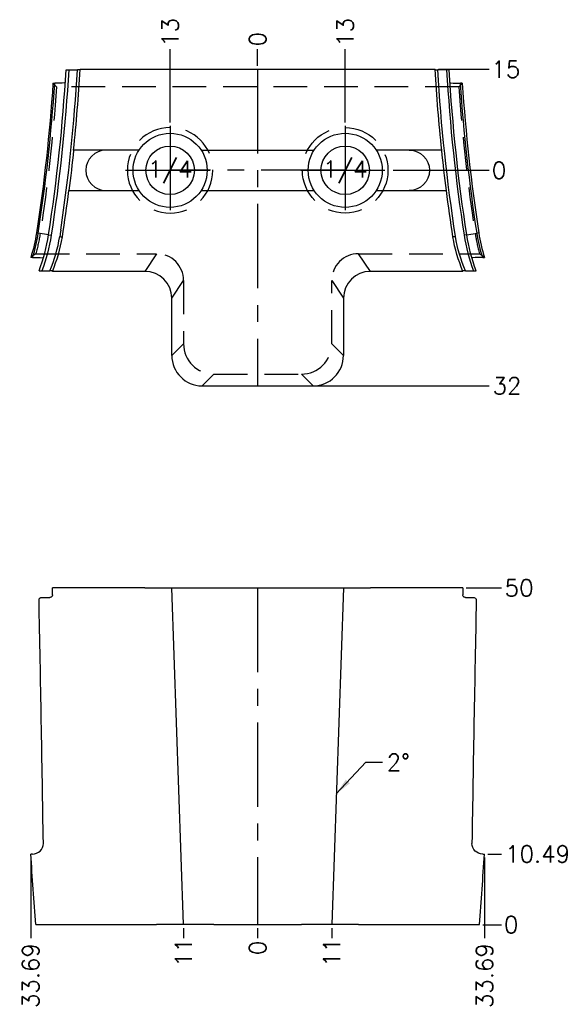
# Model space of a CAD drawing. Extents: x 2651 to 11825, y -3833 to 1075.
# Tile 415 of 656: x 4649 to 4730, y -3487 to -3341. Entities that reach past the tile are written whole.
import ezdxf
from ezdxf.enums import TextEntityAlignment as Align

# ---------------------------------------------------------------- set-up
doc = ezdxf.new("R2010")
doc.units = 0
doc.header["$LTSCALE"] = 10
doc.linetypes.add('CENTER', pattern=[2, 1.25, -0.25, 0.25, -0.25])
doc.linetypes.add('DASHED', pattern=[0.75, 0.5, -0.25])
doc.layers.get('0').update_dxf_attribs({"linetype": 'CONTINUOUS'})
doc.layers.get('Defpoints').update_dxf_attribs({"linetype": 'CONTINUOUS'})
for name, color, linetype in [('111', 7, 'CONTINUOUS'), ('CEN', 1, 'CENTER'), ('DIM', 3, 'CONTINUOUS'), ('PART', 7, 'CONTINUOUS'), ('TEXT', 4, 'CONTINUOUS')]:
    doc.layers.add(name, color=color, linetype=linetype)
doc.styles.get("Standard").update_dxf_attribs({"font": 'romans.shx'})
doc.dimstyles.new('1-1', dxfattribs={"dimtxt": 2.5, "dimasz": 2.5, "dimexe": 1, "dimexo": 0.5, "dimtad": 0, "dimrnd": 1.38778e-17, "dimzin": 9, "dimdsep": 46, "dimtxsty": 'Standard', "dimblk": 'CLOSED', "dimcen": 0, "dimclrd": 3, "dimclre": 3, "dimclrt": 3, "dimazin": 2, "dimtfac": 0.75, "dimtofl": 0, "dimtmove": 0, "dimatfit": 3, "dimfxl": 0, "dimtolj": 1, "dimarcsym": 0})

# ---------------------------------------------------------------- blocks, each defined once
blk = doc.blocks.new('*U753', base_point=(1045.63, -4265.84))
for radius in [5.5, 3.6]:
    blk.add_circle((1045.63, -4265.84), radius)
at = {"layer": 'CEN'}
for p, q in [((1045.63, -4259.24), (1045.63, -4272.44)), ((1039.03, -4265.84), (1052.23, -4265.84))]:
    blk.add_line(p, q, dxfattribs=at)
blk = doc.blocks.new('*U754', base_point=(1071.63, -4265.84))
for radius in [5.5, 3.6]:
    blk.add_circle((1071.63, -4265.84), radius)
at = {"layer": 'CEN'}
for p, q in [((1071.63, -4259.24), (1071.63, -4272.44)), ((1065.03, -4265.84), (1078.23, -4265.84))]:
    blk.add_line(p, q, dxfattribs=at)
blk = doc.blocks.new('*D755')
at = {"layer": 'Defpoints', "color": 0}
for p in [(4684.38, -3345.36), (4684.38, -3348.36), (4684.38, -3363.36)]:
    blk.add_point(p, dxfattribs=at)
at = {"layer": 'DIM', "color": 3, "lineweight": -2}
blk.add_line((4684.38, -3347.86), (4684.38, -3345.36), dxfattribs=at)
at = {"layer": 'DIM', "color": 3, "insert": (4684.38, -3343.9), "char_height": 2.5, "attachment_point": 5, "rotation": 90}
blk.add_mtext('\\A1;0', dxfattribs=at)
blk = doc.blocks.new('_Closed')
at = {"color": 0, "linetype": 'ByBlock', "lineweight": -2}
for p, q in [((-1, 0.167), (0, 0)), ((-1, 0.167), (-1, -0.167)), ((0, 0), (-1, -0.167)), ((0, 0), (-1, 0))]:
    blk.add_line(p, q, dxfattribs=at)
blk = doc.blocks.new('*D756')
at = {"layer": 'Defpoints', "color": 0}
for p in [(4697.38, -3345.36), (4697.38, -3356.76), (4684.38, -3363.36)]:
    blk.add_point(p, dxfattribs=at)
at = {"layer": 'DIM', "color": 3, "lineweight": -2}
blk.add_line((4697.38, -3356.26), (4697.38, -3345.36), dxfattribs=at)
at = {"layer": 'DIM', "color": 3, "insert": (4697.38, -3342.89), "char_height": 2.5, "attachment_point": 5, "rotation": 90}
blk.add_mtext('\\A1;13', dxfattribs=at)
blk = doc.blocks.new('*D757')
at = {"layer": 'Defpoints', "color": 0}
for p in [(4671.38, -3345.36), (4671.38, -3356.76), (4684.38, -3363.36)]:
    blk.add_point(p, dxfattribs=at)
at = {"layer": 'DIM', "color": 3, "lineweight": -2}
blk.add_line((4671.38, -3356.26), (4671.38, -3345.36), dxfattribs=at)
at = {"layer": 'DIM', "color": 3, "insert": (4671.38, -3342.89), "char_height": 2.5, "attachment_point": 5, "rotation": 90}
blk.add_mtext('\\A1;13', dxfattribs=at)
blk = doc.blocks.new('*D758')
at = {"layer": 'Defpoints', "color": 0}
for p in [(4684.38, -3363.36), (4703.98, -3363.36), (4718.76, -3363.36)]:
    blk.add_point(p, dxfattribs=at)
at = {"layer": 'DIM', "color": 3, "lineweight": -2}
blk.add_line((4704.48, -3363.36), (4718.76, -3363.36), dxfattribs=at)
at = {"layer": 'DIM', "color": 3, "insert": (4720.22, -3363.36), "char_height": 2.5, "attachment_point": 5}
blk.add_mtext('\\A1;0', dxfattribs=at)
blk = doc.blocks.new('*D759')
at = {"layer": 'Defpoints', "color": 0}
for p in [(4710.74, -3348.36), (4718.76, -3348.36), (4684.38, -3363.36)]:
    blk.add_point(p, dxfattribs=at)
at = {"layer": 'DIM', "color": 3, "lineweight": -2}
blk.add_line((4711.24, -3348.36), (4718.76, -3348.36), dxfattribs=at)
at = {"layer": 'DIM', "color": 3, "insert": (4721.23, -3348.36), "char_height": 2.5, "attachment_point": 5}
blk.add_mtext('\\A1;15', dxfattribs=at)
blk = doc.blocks.new('*D760')
at = {"layer": 'Defpoints', "color": 0}
for p in [(4684.38, -3363.36), (4692.63, -3395.36), (4718.76, -3395.36)]:
    blk.add_point(p, dxfattribs=at)
at = {"layer": 'DIM', "color": 3, "lineweight": -2}
blk.add_line((4693.13, -3395.36), (4718.76, -3395.36), dxfattribs=at)
at = {"layer": 'DIM', "color": 3, "insert": (4721.41, -3395.36), "char_height": 2.5, "attachment_point": 5}
blk.add_mtext('\\A1;32', dxfattribs=at)
blk = doc.blocks.new('*D761')
at = {"layer": 'Defpoints', "color": 0}
for p in [(4684.38, -3475.36), (4684.38, -3475.36), (4684.38, -3477.36)]:
    blk.add_point(p, dxfattribs=at)
at = {"layer": 'DIM', "color": 3, "lineweight": -2}
blk.add_line((4684.38, -3475.86), (4684.38, -3477.36), dxfattribs=at)
at = {"layer": 'DIM', "color": 3, "insert": (4684.38, -3478.82), "char_height": 2.5, "attachment_point": 5, "rotation": 90}
blk.add_mtext('\\A1;0', dxfattribs=at)
blk = doc.blocks.new('*D762')
at = {"layer": 'Defpoints', "color": 0}
for p in [(4718.07, -3464.87), (4684.38, -3475.36), (4718.07, -3477.36)]:
    blk.add_point(p, dxfattribs=at)
at = {"layer": 'DIM', "color": 3, "lineweight": -2}
blk.add_line((4718.07, -3465.37), (4718.07, -3477.36), dxfattribs=at)
at = {"layer": 'DIM', "color": 3, "insert": (4718.07, -3482.92), "char_height": 2.5, "attachment_point": 5, "rotation": 90}
blk.add_mtext('\\A1;33.69', dxfattribs=at)
blk = doc.blocks.new('*D763')
at = {"layer": 'Defpoints', "color": 0}
for p in [(4650.68, -3464.87), (4684.38, -3475.36), (4650.68, -3477.36)]:
    blk.add_point(p, dxfattribs=at)
at = {"layer": 'DIM', "color": 3, "lineweight": -2}
blk.add_line((4650.68, -3465.37), (4650.68, -3477.36), dxfattribs=at)
at = {"layer": 'DIM', "color": 3, "insert": (4650.68, -3482.92), "char_height": 2.5, "attachment_point": 5, "rotation": 90}
blk.add_mtext('\\A1;33.69', dxfattribs=at)
blk = doc.blocks.new('*D764')
at = {"layer": 'Defpoints', "color": 0}
for p in [(4684.38, -3475.36), (4695.38, -3475.36), (4695.38, -3477.36)]:
    blk.add_point(p, dxfattribs=at)
at = {"layer": 'DIM', "color": 3, "lineweight": -2}
blk.add_line((4695.38, -3475.86), (4695.38, -3477.36), dxfattribs=at)
at = {"layer": 'DIM', "color": 3, "insert": (4695.38, -3479.47), "char_height": 2.5, "attachment_point": 5, "rotation": 90}
blk.add_mtext('\\A1;11', dxfattribs=at)
blk = doc.blocks.new('*D765')
at = {"layer": 'Defpoints', "color": 0}
for p in [(4673.38, -3475.36), (4684.38, -3475.36), (4673.38, -3477.36)]:
    blk.add_point(p, dxfattribs=at)
at = {"layer": 'DIM', "color": 3, "lineweight": -2}
blk.add_line((4673.38, -3475.86), (4673.38, -3477.36), dxfattribs=at)
at = {"layer": 'DIM', "color": 3, "insert": (4673.38, -3479.47), "char_height": 2.5, "attachment_point": 5, "rotation": 90}
blk.add_mtext('\\A1;11', dxfattribs=at)
blk = doc.blocks.new('*D766')
at = {"layer": 'Defpoints', "color": 0}
for p in [(4684.38, -3475.36), (4717.33, -3475.36), (4720.57, -3475.36)]:
    blk.add_point(p, dxfattribs=at)
at = {"layer": 'DIM', "color": 3, "lineweight": -2}
blk.add_line((4717.83, -3475.36), (4720.57, -3475.36), dxfattribs=at)
at = {"layer": 'DIM', "color": 3, "insert": (4722.02, -3475.36), "char_height": 2.5, "attachment_point": 5}
blk.add_mtext('\\A1;0', dxfattribs=at)
blk = doc.blocks.new('*D767')
at = {"layer": 'Defpoints', "color": 0}
for p in [(4718.07, -3464.87), (4720.57, -3464.87), (4684.38, -3475.36)]:
    blk.add_point(p, dxfattribs=at)
at = {"layer": 'DIM', "color": 3, "lineweight": -2}
blk.add_line((4718.57, -3464.87), (4720.57, -3464.87), dxfattribs=at)
at = {"layer": 'DIM', "color": 3, "insert": (4725.95, -3464.87), "char_height": 2.5, "attachment_point": 5}
blk.add_mtext('\\A1;10.49', dxfattribs=at)
blk = doc.blocks.new('*D768')
at = {"layer": 'Defpoints', "color": 0}
for p in [(4714.86, -3425.36), (4720.57, -3425.36), (4684.38, -3475.36)]:
    blk.add_point(p, dxfattribs=at)
at = {"layer": 'DIM', "color": 3, "lineweight": -2}
blk.add_line((4715.36, -3425.36), (4720.57, -3425.36), dxfattribs=at)
at = {"layer": 'DIM', "color": 3, "insert": (4723.21, -3425.36), "char_height": 2.5, "attachment_point": 5}
blk.add_mtext('\\A1;50', dxfattribs=at)

msp = doc.modelspace()

# ---------------------------------------------------------------- linework, layer by layer
at = {"layer": '111', "color": 7, "linetype": 'Continuous'}
for p, q in [((4656.321, -3348.433), (4657.619, -3348.433)), ((4658.013, -3348.358), (4710.743, -3348.358)), ((4712.435, -3348.433), (4711.137, -3348.433)), ((4653.989, -3350.429), (4654.25, -3350.429)), ((4714.767, -3350.429), (4714.506, -3350.429)), ((4666.768, -3360.358), (4657.044, -3360.358)), ((4675.988, -3360.358), (4692.768, -3360.358)), ((4711.712, -3360.358), (4701.988, -3360.358)), ((4656.35, -3366.358), (4666.768, -3366.358)), ((4675.988, -3366.358), (4692.768, -3366.358)), ((4701.988, -3366.358), (4712.406, -3366.358)), ((4650.958, -3376.287), (4650.684, -3376.287)), ((4717.798, -3376.287), (4718.072, -3376.287)), ((4652.322, -3378.283), (4653.5, -3378.283)), ((4667.637, -3378.358), (4653.891, -3378.358)), ((4714.865, -3378.358), (4701.119, -3378.358)), ((4715.256, -3378.283), (4716.434, -3378.283)), ((4671.632, -3390.861), (4671.632, -3382.356)), ((4697.124, -3382.356), (4697.124, -3390.861)), ((4676.129, -3395.358), (4692.627, -3395.358)), ((4667.637, -3425.358), (4653.891, -3425.358)), ((4667.637, -3425.358), (4671.632, -3425.358)), ((4673.378, -3475.358), (4671.632, -3425.358)), ((4671.632, -3425.358), (4676.129, -3425.358)), ((4676.129, -3425.358), (4692.627, -3425.358)), ((4692.627, -3425.358), (4697.124, -3425.358)), ((4697.124, -3425.358), (4695.378, -3475.358)), ((4697.124, -3425.358), (4701.119, -3425.358)), ((4714.865, -3425.358), (4701.119, -3425.358)), ((4652.322, -3426.783), (4653.5, -3426.783)), ((4715.256, -3426.783), (4716.434, -3426.783)), ((4650.958, -3464.868), (4650.684, -3464.868)), ((4717.798, -3464.868), (4718.072, -3464.868)), ((4651.424, -3475.358), (4669.383, -3475.358)), ((4673.378, -3475.358), (4669.383, -3475.358)), ((4677.875, -3475.358), (4673.378, -3475.358)), ((4677.875, -3475.358), (4690.881, -3475.358)), ((4695.378, -3475.358), (4690.881, -3475.358)), ((4699.373, -3475.358), (4695.378, -3475.358)), ((4699.373, -3475.358), (4717.332, -3475.358))]:
    msp.add_line(p, q, dxfattribs=at)
at = {"layer": '111', "color": 6, "linetype": 'DASHED'}
for p, q in [((4714.253, -3350.978), (4654.503, -3350.978)), ((4651.536, -3372.662), (4651.793, -3372.702)), ((4717.22, -3372.662), (4716.963, -3372.702)), ((4651.424, -3375.738), (4669.383, -3375.738)), ((4669.383, -3375.738), (4667.637, -3378.358)), ((4699.373, -3375.738), (4717.332, -3375.738)), ((4701.119, -3378.358), (4699.373, -3375.738)), ((4671.632, -3382.356), (4673.378, -3379.736)), ((4673.378, -3379.736), (4673.378, -3389.115)), ((4695.378, -3389.115), (4695.378, -3379.736)), ((4695.378, -3379.736), (4697.124, -3382.356)), ((4673.378, -3389.115), (4671.632, -3390.861)), ((4697.124, -3390.861), (4695.378, -3389.115)), ((4676.129, -3395.358), (4677.875, -3393.612)), ((4677.875, -3393.612), (4690.881, -3393.612)), ((4690.881, -3393.612), (4692.627, -3395.358))]:
    msp.add_line(p, q, dxfattribs=at)
at = {"layer": '111', "color": 253, "linetype": 'Continuous'}
for p, q in [((4653.33, -3372.94), (4651.793, -3372.702)), ((4653.33, -3372.94), (4653.714, -3372.999)), ((4715.426, -3372.94), (4715.042, -3372.999)), ((4715.426, -3372.94), (4716.963, -3372.702))]:
    msp.add_line(p, q, dxfattribs=at)
at = {"layer": '111', "color": 6, "linetype": 'DASHED', "extrusion": (0, 0, -1)}
msp.add_circle((-4671.378, -3363.358), 6.35, dxfattribs=at)
at = {"layer": '111', "color": 6, "linetype": 'DASHED'}
msp.add_circle((4697.378, -3363.358), 6.35, dxfattribs=at)
at = {"layer": '111', "color": 7, "linetype": 'Continuous'}
for centre, radius, start, end in [((4397.291, -3333.358), 259.08, 351.21206, 356.65983), ((4397.291, -3333.358), 261.153, 354.06571, 356.70725), ((4971.465, -3333.358), 257.265, 183.80462, 188.78794), ((4661.862, -3363.358), 3, 90, 270), ((4397.291, -3333.358), 261.153, 351.21206, 352.74053), ((4627.726, -3368.981), 25.908, 339.00744, 351.21206), ((4633.647, -3369.691), 22.022, 336.82294, 350.68229), ((4741.03, -3368.981), 24.093, 188.78794, 197.65231)]:
    msp.add_arc(centre, radius, start, end, dxfattribs=at)
at = {"layer": '111', "color": 253, "linetype": 'Continuous', "extrusion": (0, 0, -1)}
for centre, radius, start, end in [((-4397.291, -3333.358), 259.469, 183.33066, 188.78794), ((-4971.465, -3333.358), 260.764, 351.21246, 356.6859), ((-4971.465, -3333.358), 257.526, 351.21206, 356.19924), ((-4627.726, -3368.981), 26.297, 188.78794, 200.71544), ((-4735.109, -3369.691), 21.633, 336.59724, 350.67755), ((-4741.03, -3368.981), 24.354, 342.54282, 351.21206)]:
    msp.add_arc(centre, radius, start, end, dxfattribs=at)
at = {"layer": '111', "color": 253, "linetype": 'Continuous'}
for centre, radius, start, end in [((4397.291, -3333.358), 260.764, 351.42204, 356.6859), ((4971.465, -3333.358), 259.469, 183.33066, 188.78794), ((4397.291, -3333.358), 257.526, 351.21206, 356.19924), ((4627.726, -3368.981), 24.354, 342.54282, 351.21206), ((4633.647, -3369.691), 21.633, 336.59724, 350.67516), ((4741.03, -3368.981), 26.297, 188.78794, 200.71544)]:
    msp.add_arc(centre, radius, start, end, dxfattribs=at)
at = {"layer": '111', "color": 7, "linetype": 'Continuous', "extrusion": (0, 0, -1)}
for centre, radius, start, end in [((-4971.465, -3333.358), 261.153, 354.06571, 356.70725), ((-4971.465, -3333.358), 259.08, 351.21206, 356.65983), ((-4397.291, -3333.358), 257.265, 183.80462, 188.78794), ((-4397.291, -3333.358), 261.153, 185.93429, 187.25947), ((-4706.894, -3363.358), 3, 90, 270), ((-4971.465, -3333.358), 261.153, 352.74053, 354.06571), ((-4971.465, -3333.358), 261.153, 351.21206, 352.74053), ((-4627.726, -3368.981), 24.093, 188.78794, 197.65231), ((-4735.109, -3369.691), 22.022, 336.82294, 350.68229), ((-4741.03, -3368.981), 25.908, 339.00744, 351.21206)]:
    msp.add_arc(centre, radius, start, end, dxfattribs=at)
at = {"layer": '111', "color": 6, "linetype": 'DASHED', "extrusion": (0, 0, -1)}
for centre, radius, start, end in [((-4397.291, -3333.358), 257.815, 183.91895, 188.78794), ((-4627.726, -3368.981), 24.643, 188.78794, 195.91225)]:
    msp.add_arc(centre, radius, start, end, dxfattribs=at)
at = {"layer": '111', "color": 6, "linetype": 'DASHED'}
for centre, radius, start, end in [((4971.465, -3333.358), 257.815, 183.91895, 188.78794), ((4741.03, -3368.981), 24.643, 188.78794, 195.91225)]:
    msp.add_arc(centre, radius, start, end, dxfattribs=at)
for centre, major_axis, ratio, start_param, end_param in [((4669.376, -3379.743), (2.222, 3.335), 0.9980229, 5.3010707, 6.8700405), ((4699.38, -3379.743), (-2.222, 3.335), 0.9980229, 5.6963301, 7.2652999), ((4677.881, -3389.109), (3.186, 3.186), 0.9987828, 2.3568035, 3.9263818), ((4690.875, -3389.109), (-3.186, 3.186), 0.9987828, 2.3568035, 3.9263818)]:
    msp.add_ellipse(centre, major_axis=major_axis, ratio=ratio, start_param=start_param, end_param=end_param, dxfattribs=at)
at = {"layer": '111', "color": 7, "linetype": 'Continuous'}
for centre, major_axis, ratio, start_param, end_param in [((4667.629, -3382.363), (2.222, 3.335), 0.9980229, 5.3010707, 6.8700405), ((4701.126, -3382.363), (-2.222, 3.335), 0.9980229, 5.6963301, 7.2652999), ((4676.135, -3390.855), (3.186, 3.186), 0.9987828, 2.3568035, 3.9263818), ((4692.621, -3390.855), (3.186, -3.186), 0.9987828, 5.4983961, 7.0679745), ((4633.643, -3590.77), (0.002, 420.248), 0.0524113, 5.1142593, 5.1169403), ((4735.111, -3590.752), (-0.001, 420.222), 0.0524093, 1.166265, 1.1689462), ((4627.726, -3604.272), (0, 494.354), 0.0524078, 5.0015392, 5.0787782), ((4741.03, -3604.272), (0, 494.354), 0.0524078, 1.2044071, 1.2816461)]:
    msp.add_ellipse(centre, major_axis=major_axis, ratio=ratio, start_param=start_param, end_param=end_param, dxfattribs=at)
for points, knots in [([(4655.931, -3348.452), (4655.931, -3348.446), (4655.938, -3348.449), (4655.953, -3348.446), (4655.968, -3348.444), (4655.99, -3348.442), (4656.017, -3348.44), (4656.044, -3348.438), (4656.078, -3348.437), (4656.115, -3348.436), (4656.152, -3348.435), (4656.194, -3348.434), (4656.237, -3348.433), (4656.264, -3348.433), (4656.293, -3348.433), (4656.321, -3348.433)], [0, 0, 0, 0, 0.2145944, 0.2145944, 0.2145944, 0.4294844, 0.4294844, 0.4294844, 0.6447766, 0.6447766, 0.6447766, 0.8602968, 0.8602968, 0.8602968, 1, 1, 1, 1]), ([(4658.01, -3348.411), (4658.01, -3348.417), (4658.003, -3348.416), (4657.994, -3348.418), (4657.982, -3348.42), (4657.962, -3348.422), (4657.937, -3348.424), (4657.911, -3348.426), (4657.879, -3348.428), (4657.844, -3348.429), (4657.808, -3348.43), (4657.767, -3348.431), (4657.725, -3348.432), (4657.691, -3348.432), (4657.655, -3348.433), (4657.619, -3348.433)], [0, 0, 0, 0, 0.1787828, 0.1787828, 0.1787828, 0.3935233, 0.3935233, 0.3935233, 0.6086847, 0.6086847, 0.6086847, 0.8241357, 0.8241357, 0.8241357, 1, 1, 1, 1]), ([(4710.746, -3348.411), (4710.746, -3348.417), (4710.753, -3348.416), (4710.762, -3348.418), (4710.774, -3348.42), (4710.794, -3348.422), (4710.819, -3348.424), (4710.845, -3348.426), (4710.877, -3348.428), (4710.912, -3348.429), (4710.948, -3348.43), (4710.989, -3348.431), (4711.031, -3348.432), (4711.065, -3348.432), (4711.101, -3348.433), (4711.137, -3348.433)], [0, 0, 0, 0, 0.1787828, 0.1787828, 0.1787828, 0.3935233, 0.3935233, 0.3935233, 0.6086847, 0.6086847, 0.6086847, 0.8241357, 0.8241357, 0.8241357, 1, 1, 1, 1]), ([(4712.825, -3348.452), (4712.825, -3348.446), (4712.818, -3348.449), (4712.803, -3348.446), (4712.788, -3348.444), (4712.766, -3348.442), (4712.739, -3348.44), (4712.712, -3348.438), (4712.678, -3348.437), (4712.641, -3348.436), (4712.604, -3348.435), (4712.562, -3348.434), (4712.519, -3348.433), (4712.492, -3348.433), (4712.463, -3348.433), (4712.435, -3348.433)], [0, 0, 0, 0, 0.2145944, 0.2145944, 0.2145944, 0.4294844, 0.4294844, 0.4294844, 0.6447766, 0.6447766, 0.6447766, 0.8602968, 0.8602968, 0.8602968, 1, 1, 1, 1]), ([(4655.813, -3350.347), (4655.812, -3350.369), (4655.641, -3350.39), (4655.064, -3350.42), (4654.657, -3350.429), (4654.25, -3350.429)], [0, 0, 0, 0, 0.5, 0.5, 1, 1, 1, 1]), ([(4712.943, -3350.347), (4712.944, -3350.369), (4713.115, -3350.39), (4713.692, -3350.42), (4714.099, -3350.429), (4714.506, -3350.429)], [0, 0, 0, 0, 0.5, 0.5, 1, 1, 1, 1]), ([(4654.994, -3373.197), (4655.094, -3373.212), (4655.194, -3373.228), (4655.337, -3373.25), (4655.382, -3373.257), (4655.376, -3373.256)], [0, 0, 0, 0, 0.5, 0.5, 1, 1, 1, 1]), ([(4713.762, -3373.195), (4713.748, -3373.197), (4713.735, -3373.199), (4713.721, -3373.202), (4713.678, -3373.208), (4713.636, -3373.215), (4713.597, -3373.221), (4713.558, -3373.228), (4713.522, -3373.233), (4713.492, -3373.238), (4713.461, -3373.243), (4713.435, -3373.247), (4713.417, -3373.25), (4713.398, -3373.253), (4713.386, -3373.255), (4713.382, -3373.256), (4713.377, -3373.256)], [0, 0, 0, 0, 0.0679176, 0.0679176, 0.0679176, 0.2826649, 0.2826649, 0.2826649, 0.4974124, 0.4974124, 0.4974124, 0.7121585, 0.7121585, 0.7121585, 0.9269024, 1, 1, 1, 1]), ([(4650.958, -3376.287), (4651.371, -3376.287), (4651.785, -3376.296), (4652.388, -3376.325), (4652.565, -3376.347), (4652.558, -3376.369)], [0, 0, 0, 0, 0.5, 0.5, 1, 1, 1, 1]), ([(4717.798, -3376.287), (4717.385, -3376.287), (4716.971, -3376.296), (4716.368, -3376.325), (4716.191, -3376.347), (4716.198, -3376.369)], [0, 0, 0, 0, 0.5, 0.5, 1, 1, 1, 1]), ([(4651.914, -3378.263), (4651.909, -3378.268), (4651.92, -3378.267), (4651.932, -3378.269), (4651.945, -3378.271), (4651.965, -3378.273), (4651.99, -3378.275), (4652.015, -3378.277), (4652.046, -3378.278), (4652.08, -3378.279), (4652.116, -3378.281), (4652.157, -3378.282), (4652.199, -3378.282), (4652.239, -3378.283), (4652.281, -3378.283), (4652.322, -3378.283)], [0, 0, 0, 0, 0.1956828, 0.1956828, 0.1956828, 0.3915348, 0.3915348, 0.3915348, 0.5904373, 0.5904373, 0.5904373, 0.8004928, 0.8004928, 0.8004928, 1, 1, 1, 1]), ([(4653.914, -3378.305), (4653.917, -3378.301), (4653.909, -3378.3), (4653.901, -3378.298), (4653.89, -3378.296), (4653.872, -3378.294), (4653.848, -3378.292), (4653.825, -3378.291), (4653.796, -3378.289), (4653.763, -3378.288), (4653.728, -3378.286), (4653.689, -3378.285), (4653.648, -3378.285), (4653.603, -3378.284), (4653.556, -3378.283), (4653.511, -3378.283), (4653.507, -3378.283), (4653.502, -3378.283), (4653.497, -3378.283)], [0, 0, 0, 0, 0.1701939, 0.1701939, 0.1701939, 0.3617918, 0.3617918, 0.3617918, 0.5562758, 0.5562758, 0.5562758, 0.7631676, 0.7631676, 0.7631676, 0.9870568, 0.9870568, 0.9870568, 1, 1, 1, 1]), ([(4715.261, -3378.283), (4715.257, -3378.283), (4715.252, -3378.283), (4715.247, -3378.283), (4715.201, -3378.283), (4715.149, -3378.284), (4715.1, -3378.285), (4715.053, -3378.286), (4715.008, -3378.287), (4714.97, -3378.289), (4714.935, -3378.29), (4714.904, -3378.292), (4714.883, -3378.294), (4714.863, -3378.296), (4714.849, -3378.299), (4714.845, -3378.3), (4714.842, -3378.303)], [0, 0, 0, 0, 0.0042627, 0.0042627, 0.0042627, 0.2508104, 0.2508104, 0.2508104, 0.491365, 0.491365, 0.491365, 0.7141247, 0.7141247, 0.7141247, 0.917494, 1, 1, 1, 1]), ([(4716.434, -3378.283), (4716.446, -3378.283), (4716.458, -3378.283), (4716.471, -3378.283), (4716.52, -3378.283), (4716.57, -3378.282), (4716.615, -3378.281), (4716.659, -3378.28), (4716.7, -3378.279), (4716.734, -3378.277), (4716.766, -3378.275), (4716.792, -3378.273), (4716.811, -3378.271), (4716.828, -3378.269), (4716.838, -3378.267), (4716.842, -3378.263)], [0, 0, 0, 0, 0.0586357, 0.0586357, 0.0586357, 0.2975034, 0.2975034, 0.2975034, 0.5299881, 0.5299881, 0.5299881, 0.74788, 0.74788, 0.74788, 1, 1, 1, 1]), ([(4653.914, -3426.394), (4653.915, -3426.43), (4653.91, -3426.466), (4653.901, -3426.501), (4653.89, -3426.539), (4653.872, -3426.577), (4653.848, -3426.609), (4653.825, -3426.643), (4653.796, -3426.673), (4653.763, -3426.697), (4653.728, -3426.724), (4653.689, -3426.744), (4653.648, -3426.758), (4653.603, -3426.774), (4653.556, -3426.782), (4653.511, -3426.783), (4653.507, -3426.783), (4653.502, -3426.783), (4653.497, -3426.783)], [0, 0, 0, 0, 0.1701939, 0.1701939, 0.1701939, 0.3617918, 0.3617918, 0.3617918, 0.5562758, 0.5562758, 0.5562758, 0.7631676, 0.7631676, 0.7631676, 0.9870568, 0.9870568, 0.9870568, 1, 1, 1, 1]), ([(4715.261, -3426.783), (4715.257, -3426.783), (4715.252, -3426.783), (4715.247, -3426.783), (4715.201, -3426.783), (4715.149, -3426.773), (4715.1, -3426.755), (4715.053, -3426.738), (4715.008, -3426.712), (4714.97, -3426.679), (4714.935, -3426.648), (4714.904, -3426.61), (4714.883, -3426.569), (4714.863, -3426.531), (4714.85, -3426.489), (4714.844, -3426.447), (4714.842, -3426.429), (4714.841, -3426.412), (4714.842, -3426.394)], [0, 0, 0, 0, 0.0042627, 0.0042627, 0.0042627, 0.2508104, 0.2508104, 0.2508104, 0.491365, 0.491365, 0.491365, 0.7141247, 0.7141247, 0.7141247, 0.917494, 0.917494, 0.917494, 1, 1, 1, 1]), ([(4651.914, -3427.172), (4651.913, -3427.131), (4651.92, -3427.089), (4651.932, -3427.051), (4651.945, -3427.012), (4651.965, -3426.975), (4651.99, -3426.942), (4652.015, -3426.909), (4652.046, -3426.88), (4652.08, -3426.857), (4652.116, -3426.832), (4652.157, -3426.813), (4652.199, -3426.801), (4652.239, -3426.789), (4652.281, -3426.783), (4652.322, -3426.783)], [0, 0, 0, 0, 0.1956828, 0.1956828, 0.1956828, 0.3915348, 0.3915348, 0.3915348, 0.5904373, 0.5904373, 0.5904373, 0.8004928, 0.8004928, 0.8004928, 1, 1, 1, 1]), ([(4716.434, -3426.783), (4716.446, -3426.783), (4716.458, -3426.783), (4716.471, -3426.784), (4716.52, -3426.789), (4716.57, -3426.801), (4716.615, -3426.822), (4716.659, -3426.842), (4716.7, -3426.871), (4716.734, -3426.905), (4716.766, -3426.937), (4716.792, -3426.976), (4716.811, -3427.017), (4716.828, -3427.056), (4716.838, -3427.098), (4716.841, -3427.14), (4716.842, -3427.151), (4716.842, -3427.161), (4716.842, -3427.172)], [0, 0, 0, 0, 0.0586357, 0.0586357, 0.0586357, 0.2975034, 0.2975034, 0.2975034, 0.5299881, 0.5299881, 0.5299881, 0.74788, 0.74788, 0.74788, 0.9508994, 0.9508994, 0.9508994, 1, 1, 1, 1]), ([(4650.958, -3464.868), (4651.371, -3464.868), (4651.785, -3464.712), (4652.388, -3464.139), (4652.565, -3463.731), (4652.558, -3463.313)], [0, 0, 0, 0, 0.5, 0.5, 1, 1, 1, 1]), ([(4717.798, -3464.868), (4717.385, -3464.868), (4716.971, -3464.712), (4716.368, -3464.139), (4716.191, -3463.731), (4716.198, -3463.313)], [0, 0, 0, 0, 0.5, 0.5, 1, 1, 1, 1])]:
    msp.add_open_spline(points, degree=3, knots=knots, dxfattribs=at)
at = {"layer": '111', "color": 6, "linetype": 'DASHED'}
for points in [[(4653.989, -3350.429), (4654.16, -3350.612), (4654.332, -3350.795), (4654.503, -3350.978)], [(4714.767, -3350.429), (4714.596, -3350.612), (4714.424, -3350.795), (4714.253, -3350.978)], [(4651.424, -3375.738), (4651.181, -3375.921), (4650.935, -3376.104), (4650.684, -3376.287)], [(4717.332, -3375.738), (4717.575, -3375.921), (4717.821, -3376.104), (4718.072, -3376.287)]]:
    msp.add_open_spline(points, degree=3, dxfattribs=at)
at = {"layer": '111', "color": 7, "linetype": 'Continuous'}
for points in [[(4655.138, -3372.252), (4655.091, -3372.567), (4655.043, -3372.882), (4654.994, -3373.197)], [(4651.424, -3475.358), (4651.181, -3471.861), (4650.935, -3468.364), (4650.684, -3464.868)], [(4717.332, -3475.358), (4717.575, -3471.861), (4717.821, -3468.364), (4718.072, -3464.868)]]:
    msp.add_open_spline(points, degree=3, dxfattribs=at)
at = {"layer": 'CEN'}
for p, q in [((4684.378, -3348.358), (4684.378, -3395.358)), ((4697.378, -3363.358), (4671.378, -3363.358)), ((4684.378, -3425.358), (4684.378, -3475.358))]:
    msp.add_line(p, q, dxfattribs=at)

# ---------------------------------------------------------------- block references
at = {"layer": 'PART'}
for name, p in [('*U753', (4671.378, -3363.358)), ('*U754', (4697.378, -3363.358))]:
    msp.add_blockref(name, p, dxfattribs=at)

# ---------------------------------------------------------------- texts
at = {"layer": 'DIM', "color": 3, "insert": (4703.55, -3451.255), "char_height": 2.5, "attachment_point": 4}
msp.add_mtext('\\A1;2%%d', dxfattribs=at)
at = {"layer": 'TEXT'}
for p in [(4671.378, -3363.358), (4697.378, -3363.358)]:
    msp.add_text('1/4', height=2.5, dxfattribs=at).set_placement(p, align=Align.MIDDLE)

# ---------------------------------------------------------------- dimensions: what is measured, and where the dimension line sits
at = {"layer": 'DIM'}
for feature_location, offset, dtype, origin, picture, middle in [((4671.378, -3356.758), (0, 11.4), 1, (4684.378, -3363.358), '*D757', (4671.378, -3342.888)), ((4697.378, -3356.758), (0, 11.4), 1, (4684.378, -3363.358), '*D756', (4697.378, -3342.888)), ((4684.377974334, -3348.357951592), (0, 3), 1, (4684.377974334, -3363.357951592), '*D755', (4684.377974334, -3343.899618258)), ((4710.743, -3348.358), (8.018, 0), 0, (4684.378, -3363.358), '*D759', (4721.232, -3348.358)), ((4703.977974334, -3363.357951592), (14.783830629, 0), 0, (4684.377974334, -3363.357951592), '*D758', (4720.220138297, -3363.357951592)), ((4692.627, -3395.358), (26.135, 0), 0, (4684.378, -3363.358), '*D760', (4721.411, -3395.358)), ((4714.865, -3425.358), (5.7, 0), 0, (4684.378, -3475.358), '*D768', (4723.214, -3425.358)), ((4718.072, -3464.868), (2.493, 0), 0, (4684.378, -3475.358), '*D767', (4725.952, -3464.868)), ((4650.684, -3464.868), (0, -12.49), 1, (4684.378, -3475.358), '*D763', (4650.684, -3482.923)), ((4718.072, -3464.868), (0, -12.49), 1, (4684.378, -3475.358), '*D762', (4718.072, -3482.923)), ((4717.331897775, -3475.357951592), (3.233221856, 0), 0, (4684.377974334, -3475.357951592), '*D766', (4722.023452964, -3475.357951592)), ((4673.378, -3475.358), (0, -2), 1, (4684.378, -3475.358), '*D765', (4673.378, -3479.471)), ((4684.377974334, -3475.357951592), (0, -2), 1, (4684.377974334, -3475.357951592), '*D761', (4684.377974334, -3478.816284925)), ((4695.378, -3475.358), (0, -2), 1, (4684.378, -3475.358), '*D764', (4695.378, -3479.471))]:
    dim = msp.add_ordinate_dim(feature_location=feature_location, offset=offset, dtype=dtype, origin=origin, dimstyle='1-1', dxfattribs=at)
    dim.commit()
    dim.dimension.update_dxf_attribs({"geometry": picture, "text_midpoint": middle})

# ---------------------------------------------------------------- leaders
at = {"layer": 'DIM', "annotation_type": 0, "has_hookline": 1, "hookline_direction": 0, "text_width": 2.619}
msp.add_leader([(4696.056, -3455.928), (4700.425, -3451.255), (4702.925, -3451.255)], dimstyle='1-1', dxfattribs=at)

doc.saveas('drawing.dxf')
